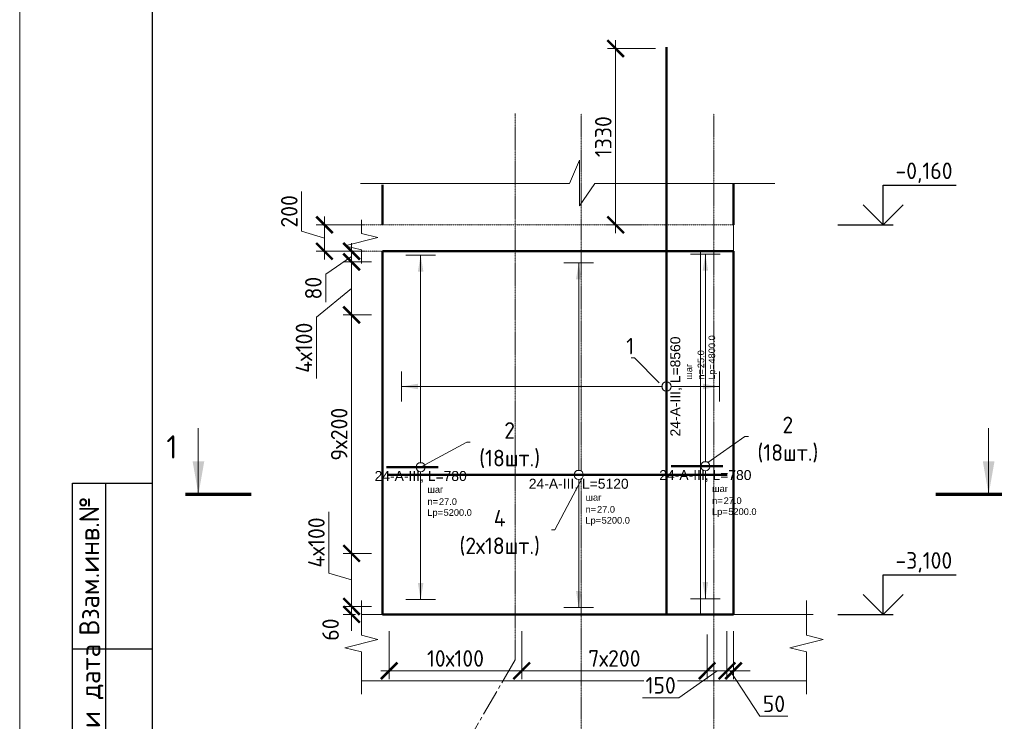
# Model space of a CAD drawing. Header units: millimetres. Extents: x 376598 to 1249954, y -318491 to -22134.
# Tile 340 of 444: x 978117 to 992987, y -313084 to -302496. Entities that reach past the tile are written whole.
import ezdxf
from ezdxf import colors
from ezdxf.entities.mleader import LeaderData, LeaderLine
from ezdxf.enums import TextEntityAlignment as Align
from ezdxf.math import Vec2, Vec3

# ---------------------------------------------------------------- set-up
doc = ezdxf.new("R2010")
doc.units = ezdxf.units.MM
doc.set_wipeout_variables(frame=1)
for name, pattern in [('01 Штриховая _4 мм_', [6, 3.5, -2.5]), ('______5', [1100, 800, -100, 100, -100]), ('осевая', [50.8, 31.75, -6.35, 6.35, -6.35])]:
    doc.linetypes.add(name, pattern=pattern)
for name, color, linetype, lineweight in [('AF_Perekritie', 90, 'Continuous', 18), ('AF_Stena', 90, 'Continuous', 18), ('KR_Fundament', 253, 'Continuous', 18), ('АрмСтер', 2, 'Continuous', 50), ('Выноски', 20, 'Continuous', 20), ('Конструкции 0.5', 5, 'Continuous', 50), ('Оси', 40, '______5', 18), ('подоснова', 151, 'Continuous', 5), ('РАЗМЕРЫ', 1, 'Continuous', 9), ('Текст', 7, 'Continuous', 25), ('ТОНКИЕ', 7, 'Continuous', 9)]:
    doc.layers.add(name, color=color, linetype=linetype, lineweight=lineweight)
doc.layers.add('АрмСтер_атрибуты', color=2, linetype='Continuous', lineweight=0, plot=False)
doc.layers.add('ТОЛСТЫЕ_ОСНОВНЫЕ', color=6, linetype='Continuous')
doc.styles.add('GOST-2.304_Type-B', font='GOST_Common.ttf')
doc.styles.get("Standard").update_dxf_attribs({"font": 'arial.ttf'})
doc.styles.add('style1', font='GOST_Common.ttf', dxfattribs={"height": 500})
doc.styles.add('Аннотативный', font='arial.ttf')
doc.dimstyles.new('мой 25', dxfattribs={"dimscale": 100, "dimtxt": 2.5, "dimasz": 2.5, "dimexe": 1.25, "dimexo": 0.625, "dimtad": 1, "dimdec": 0, "dimlfac": 0.5, "dimtxsty": 'GOST-2.304_Type-B', "dimblk": 'ARCHTICK', "dimcen": 2.5, "dimdle": 1.25, "dimaunit": 1, "dimadec": 1, "dimazin": 2, "dimtfac": 1, "dimtdec": 0, "dimtmove": 1, "dimatfit": 3, "dimfxl": 6, "dimfxlon": 1, "dimtfill": 1, "dimlwd": -1, "dimlwe": -1, "dimarcsym": 0})

# ---------------------------------------------------------------- blocks, each defined once
blk = doc.blocks.new('*U56')
at = {"layer": 'ТОЛСТЫЕ_ОСНОВНЫЕ'}
for p, q in [((8, 5), (8, 90)), ((8, 90), (20, 90)), ((13, 5), (13, 90)), ((8, 65), (20, 65))]:
    blk.add_line(p, q, dxfattribs=at)
at = {"layer": 'ТОЛСТЫЕ_ОСНОВНЫЕ', "color": 6}
blk.add_lwpolyline([(20, 5), (415, 5), (415, 292), (20, 292)], close=True, dxfattribs=at)
at = {"layer": 'ТОНКИЕ'}
blk.add_lwpolyline([(0, 0), (420, 0), (420, 297), (0, 297)], close=True, dxfattribs=at)
at = {"layer": 'Текст', "style": 'style1'}
for s, p in [('Взам.инв.№', (10.5, 77.5)), ('Подпись и дата', (10.89, 51.06))]:
    blk.add_text(s, height=3, rotation=90, dxfattribs=at).set_placement(p, align=Align.MIDDLE)
blk = doc.blocks.new('_ArchTick')
at = {"color": 0, "linetype": 'ByBlock', "const_width": 0.15}
blk.add_lwpolyline([(-0.5, -0.5), (0.5, 0.5)], dxfattribs=at)
blk = doc.blocks.new('*D1045')
at = {"layer": 'DEFPOINTS', "color": 0, "lineweight": 0, "transparency": 16777216}
for p in [(983638, -305591), (982719, -305991), (983638, -305991)]:
    blk.add_point(p, dxfattribs=at)
at = {"layer": 'РАЗМЕРЫ', "color": 0, "linetype": 'Continuous', "transparency": 16777216}
for p, q in [((982375, -305688), (982375, -305088)), ((982719, -305466), (982719, -306116)), ((982719, -305791), (982375, -305688)), ((983319, -305591), (982594, -305591)), ((983319, -305991), (982594, -305991))]:
    blk.add_line(p, q, dxfattribs=at)
at = {"layer": 'РАЗМЕРЫ', "color": 0, "transparency": 16777216, "xscale": 250, "yscale": 250, "zscale": 250}
for p, rotation in [((982719, -305591), 90), ((982719, -305991), 270)]:
    blk.add_blockref('_ArchTick', p, dxfattribs=dict(at, rotation=rotation))
at = {"layer": 'РАЗМЕРЫ', "color": 0, "lineweight": 0, "transparency": 16777216, "insert": (982188, -305388), "char_height": 250, "attachment_point": 5, "rotation": 90, "style": 'GOST-2.304_Type-B', "bg_fill": 3, "box_fill_scale": 1.1, "bg_fill_color": 256, "bg_fill_true_color": 13158600, "bg_fill_transparency": 0}
blk.add_mtext('200', dxfattribs=at)
blk = doc.blocks.new('*D1046')
at = {"layer": 'DEFPOINTS', "color": 0, "lineweight": 0, "transparency": 16777216}
for p in [(983129, -305991), (983266, -305991), (983494, -306151)]:
    blk.add_point(p, dxfattribs=at)
at = {"layer": 'РАЗМЕРЫ', "color": 0, "linetype": 'Continuous', "transparency": 16777216}
for p, q in [((983129, -306276), (983129, -305866)), ((983204, -305991), (983004, -305991)), ((983129, -306071), (982739, -306335)), ((983432, -306151), (983004, -306151)), ((982739, -306335), (982739, -306760))]:
    blk.add_line(p, q, dxfattribs=at)
at = {"layer": 'РАЗМЕРЫ', "color": 0, "transparency": 16777216, "xscale": 250, "yscale": 250, "zscale": 250}
for p, rotation in [((983129, -305991), 90), ((983129, -306151), 270)]:
    blk.add_blockref('_ArchTick', p, dxfattribs=dict(at, rotation=rotation))
at = {"layer": 'РАЗМЕРЫ', "color": 0, "lineweight": 0, "transparency": 16777216, "insert": (982552, -306547), "char_height": 250, "attachment_point": 5, "rotation": 90, "style": 'GOST-2.304_Type-B', "bg_fill": 3, "box_fill_scale": 1.1, "bg_fill_color": 256, "bg_fill_true_color": 13158600, "bg_fill_transparency": 0}
blk.add_mtext('80', dxfattribs=at)
blk = doc.blocks.new('*D1047')
at = {"layer": 'DEFPOINTS', "color": 0, "lineweight": 0, "transparency": 16777216}
for p in [(983494, -310551), (983129, -311351), (983494, -311351)]:
    blk.add_point(p, dxfattribs=at)
at = {"layer": 'РАЗМЕРЫ', "color": 0, "linetype": 'Continuous', "transparency": 16777216}
for p, q in [((982785, -310848), (982785, -309923)), ((983129, -310426), (983129, -311476)), ((983432, -310551), (983004, -310551)), ((983129, -310951), (982785, -310848)), ((983432, -311351), (983004, -311351))]:
    blk.add_line(p, q, dxfattribs=at)
at = {"layer": 'РАЗМЕРЫ', "color": 0, "transparency": 16777216, "xscale": 250, "yscale": 250, "zscale": 250}
for p, rotation in [((983129, -310551), 90), ((983129, -311351), 270)]:
    blk.add_blockref('_ArchTick', p, dxfattribs=dict(at, rotation=rotation))
at = {"layer": 'РАЗМЕРЫ', "color": 0, "lineweight": 0, "transparency": 16777216, "insert": (982598, -310385), "char_height": 250, "attachment_point": 5, "rotation": 90, "style": 'GOST-2.304_Type-B', "bg_fill": 3, "box_fill_scale": 1.1, "bg_fill_color": 256, "bg_fill_true_color": 13158600, "bg_fill_transparency": 0}
blk.add_mtext('4х100', dxfattribs=at)
blk = doc.blocks.new('*D1048')
at = {"layer": 'DEFPOINTS', "color": 0, "lineweight": 0, "transparency": 16777216}
for p in [(983129, -306951), (983494, -306951), (983494, -310551)]:
    blk.add_point(p, dxfattribs=at)
at = {"layer": 'РАЗМЕРЫ', "color": 0, "linetype": 'Continuous', "transparency": 16777216}
for p, q in [((983129, -310676), (983129, -306826)), ((983432, -306951), (983004, -306951)), ((983432, -310551), (983004, -310551))]:
    blk.add_line(p, q, dxfattribs=at)
at = {"layer": 'РАЗМЕРЫ', "color": 0, "transparency": 16777216, "xscale": 250, "yscale": 250, "zscale": 250}
for p, rotation in [((983129, -306951), 90), ((983129, -310551), 270)]:
    blk.add_blockref('_ArchTick', p, dxfattribs=dict(at, rotation=rotation))
at = {"layer": 'РАЗМЕРЫ', "color": 0, "lineweight": 0, "transparency": 16777216, "insert": (982942, -308751), "char_height": 250, "attachment_point": 5, "rotation": 90, "style": 'GOST-2.304_Type-B', "bg_fill": 3, "box_fill_scale": 1.1, "bg_fill_color": 256, "bg_fill_true_color": 13158600, "bg_fill_transparency": 0}
blk.add_mtext('9х200', dxfattribs=at)
blk = doc.blocks.new('*D1049')
at = {"layer": 'DEFPOINTS', "color": 0, "lineweight": 0, "transparency": 16777216}
for p in [(983494, -306151), (983129, -306951), (983392, -306951)]:
    blk.add_point(p, dxfattribs=at)
at = {"layer": 'РАЗМЕРЫ', "color": 0, "linetype": 'Continuous', "transparency": 16777216}
for p, q in [((983432, -306151), (983004, -306151)), ((983129, -306026), (983129, -307076)), ((983129, -306551), (982598, -306984)), ((982598, -306984), (982598, -307909)), ((983330, -306951), (983004, -306951))]:
    blk.add_line(p, q, dxfattribs=at)
at = {"layer": 'РАЗМЕРЫ', "color": 0, "transparency": 16777216, "xscale": 250, "yscale": 250, "zscale": 250}
for p, rotation in [((983129, -306151), 90), ((983129, -306951), 270)]:
    blk.add_blockref('_ArchTick', p, dxfattribs=dict(at, rotation=rotation))
at = {"layer": 'РАЗМЕРЫ', "color": 0, "lineweight": 0, "transparency": 16777216, "insert": (982410, -307447), "char_height": 250, "attachment_point": 5, "rotation": 90, "style": 'GOST-2.304_Type-B', "bg_fill": 3, "box_fill_scale": 1.1, "bg_fill_color": 256, "bg_fill_true_color": 13158600, "bg_fill_transparency": 0}
blk.add_mtext('4х100', dxfattribs=at)
blk = doc.blocks.new('*D1050')
at = {"layer": 'DEFPOINTS', "color": 0, "lineweight": 0, "transparency": 16777216}
for p in [(983494, -311351), (983129, -311471), (983249, -311471)]:
    blk.add_point(p, dxfattribs=at)
at = {"layer": 'РАЗМЕРЫ', "color": 0, "linetype": 'Continuous', "transparency": 16777216}
for p, q in [((983129, -311351), (983129, -311101)), ((983432, -311351), (983004, -311351)), ((983129, -311351), (983129, -311471)), ((983187, -311471), (983004, -311471)), ((983129, -311471), (983129, -311721))]:
    blk.add_line(p, q, dxfattribs=at)
at = {"layer": 'РАЗМЕРЫ', "color": 0, "transparency": 16777216, "xscale": 250, "yscale": 250, "zscale": 250}
for p, rotation in [((983129, -311351), 270), ((983129, -311471), 90)]:
    blk.add_blockref('_ArchTick', p, dxfattribs=dict(at, rotation=rotation))
at = {"layer": 'РАЗМЕРЫ', "color": 0, "lineweight": 0, "transparency": 16777216, "insert": (982812, -311700), "char_height": 250, "attachment_point": 5, "rotation": 90, "style": 'GOST-2.304_Type-B', "bg_fill": 3, "box_fill_scale": 1.1, "bg_fill_color": 256, "bg_fill_true_color": 13158600, "bg_fill_transparency": 0}
blk.add_mtext('60', dxfattribs=at)
blk = doc.blocks.new('*D1051')
at = {"layer": 'DEFPOINTS', "color": 0, "lineweight": 0, "transparency": 16777216}
for p in [(987117, -302931), (987884, -302931), (987586, -305591)]:
    blk.add_point(p, dxfattribs=at)
at = {"layer": 'РАЗМЕРЫ', "color": 0, "linetype": 'Continuous', "transparency": 16777216}
for p, q in [((987117, -305716), (987117, -302806)), ((987717, -302931), (986992, -302931)), ((987523, -305591), (986992, -305591))]:
    blk.add_line(p, q, dxfattribs=at)
at = {"layer": 'РАЗМЕРЫ', "color": 0, "transparency": 16777216, "xscale": 250, "yscale": 250, "zscale": 250}
for p, rotation in [((987117, -302931), 90), ((987117, -305591), 270)]:
    blk.add_blockref('_ArchTick', p, dxfattribs=dict(at, rotation=rotation))
at = {"layer": 'РАЗМЕРЫ', "color": 0, "lineweight": 0, "transparency": 16777216, "insert": (986930, -304261), "char_height": 250, "attachment_point": 5, "rotation": 90, "style": 'GOST-2.304_Type-B', "bg_fill": 3, "box_fill_scale": 1.1, "bg_fill_color": 256, "bg_fill_true_color": 13158600, "bg_fill_transparency": 0}
blk.add_mtext('1330', dxfattribs=at)
blk = doc.blocks.new('*U1052')
at = {"layer": 'РАЗМЕРЫ'}
for p, q in [((112.5, 2000), (-112.5, 2000)), ((112.5, -400), (-112.5, -400))]:
    blk.add_line(p, q, dxfattribs=at)
at = {"layer": 'РАЗМЕРЫ', "ltscale": 15}
blk.add_line((0, -400), (0, 2000), dxfattribs=at)
at = {"layer": 'РАЗМЕРЫ'}
for points in [[(0, 2000), (20.9, 1874.8), (-20.9, 1874.8)], [(0, -400), (20.9, -274.8), (-20.9, -274.8)]]:
    blk.add_solid(points, dxfattribs=at)
at = {"layer": 'АрмСтер_атрибуты', "color": 215, "ltscale": 15, "style": 'Аннотативный'}
for s, p in [('шаг', (51.4, -194.2)), ('n=', (51.4, -285.1)), ('Lр=', (50.2, -367.8))]:
    blk.add_text(s, height=50, dxfattribs=at).set_placement(p)
at = {"layer": 'АрмСтер_атрибуты', "flags": 9}
for tag, p in [('МАССА', (-2096, 389.5)), ('ОБОЗНАЧЕНИЕ', (-2096, 275.6))]:
    blk.add_attdef(tag, p, '', height=75, dxfattribs=at)
at = {"layer": 'АрмСтер_атрибуты', "style": 'Аннотативный', "flags": 8}
blk.add_attdef('ПОЗ', (110, 29.6), '', height=75, dxfattribs=at)
at = {"layer": 'АрмСтер_атрибуты', "color": 215, "style": 'Аннотативный'}
for tag, p, flags in [('ШАГ', (190.9, -194.2), 10), ('КОЛ', (138, -285.1), 8), ('ШИРИНА', (172.9, -367.8), 8)]:
    blk.add_attdef(tag, p, '', height=50, dxfattribs=dict(at, flags=flags))
at = {"linetype": 'Continuous', "lineweight": 0}
blk.add_wipeout([(35, 0), (28.3, 20.6), (10.8, 33.3), (-10.8, 33.3), (-28.3, 20.6), (-35, 0), (-28.3, -20.6), (-10.8, -33.3), (10.8, -33.3), (28.3, -20.6)], dxfattribs=at)
at = {"color": 0, "linetype": 'ByBlock', "lineweight": -2, "ltscale": 100}
blk.add_line((-1720, 0), (2560, 0), dxfattribs=at)
at = {"layer": 'РАЗМЕРЫ'}
blk.add_circle((0, 0), 35, dxfattribs=at)
at = {"layer": 'АрмСтер_атрибуты', "style": 'Аннотативный', "flags": 8}
blk.add_attdef('НАИМЕНОВАНИЕ', text='', height=75, dxfattribs=at).set_placement((0, -29.3), align=Align.TOP_CENTER)
blk = doc.blocks.new('_None')
blk = doc.blocks.new('*U1053')
at = {"layer": 'РАЗМЕРЫ'}
for p, q in [((112.5, 1600), (-112.5, 1600)), ((112.5, -1000), (-112.5, -1000))]:
    blk.add_line(p, q, dxfattribs=at)
at = {"layer": 'РАЗМЕРЫ', "ltscale": 15}
blk.add_line((0, -1000), (0, 1600), dxfattribs=at)
at = {"layer": 'РАЗМЕРЫ'}
for points in [[(0, 1600), (20.9, 1474.8), (-20.9, 1474.8)], [(0, -1000), (20.9, -874.8), (-20.9, -874.8)]]:
    blk.add_solid(points, dxfattribs=at)
at = {"layer": 'АрмСтер_атрибуты', "color": 215, "ltscale": 15, "style": 'Аннотативный'}
for s, p in [('шаг', (51.4, -194.2)), ('n=', (51.4, -285.1)), ('Lр=', (50.2, -367.8))]:
    blk.add_text(s, height=50, dxfattribs=at).set_placement(p)
at = {"layer": 'АрмСтер_атрибуты', "flags": 9}
for tag, p in [('МАССА', (-505.2, 389.5)), ('ОБОЗНАЧЕНИЕ', (-505.2, 275.6))]:
    blk.add_attdef(tag, p, '', height=75, dxfattribs=at)
at = {"layer": 'АрмСтер_атрибуты', "style": 'Аннотативный', "flags": 8}
blk.add_attdef('ПОЗ', (110, 29.6), '', height=75, dxfattribs=at)
at = {"layer": 'АрмСтер_атрибуты', "color": 215, "style": 'Аннотативный'}
for tag, p, flags in [('ШАГ', (190.9, -194.2), 10), ('КОЛ', (138, -285.1), 8), ('ШИРИНА', (172.9, -367.8), 8)]:
    blk.add_attdef(tag, p, '', height=50, dxfattribs=dict(at, flags=flags))
at = {"linetype": 'Continuous', "lineweight": 0}
blk.add_wipeout([(35, 0), (28.3, 20.6), (10.8, 33.3), (-10.8, 33.3), (-28.3, 20.6), (-35, 0), (-28.3, -20.6), (-10.8, -33.3), (10.8, -33.3), (28.3, -20.6)], dxfattribs=at)
at = {"color": 0, "linetype": 'ByBlock', "lineweight": -2, "ltscale": 100}
blk.add_line((-1439.2, 0), (1120.8, 0), dxfattribs=at)
at = {"layer": 'РАЗМЕРЫ'}
blk.add_circle((0, 0), 35, dxfattribs=at)
at = {"layer": 'АрмСтер_атрибуты', "style": 'Аннотативный', "flags": 8}
blk.add_attdef('НАИМЕНОВАНИЕ', text='', height=75, dxfattribs=at).set_placement((0, -29.3), align=Align.TOP_CENTER)
blk = doc.blocks.new('*U1044')
at = {"layer": 'РАЗМЕРЫ'}
for p, q in [((112.5, 1600), (-112.5, 1600)), ((112.5, -1000), (-112.5, -1000))]:
    blk.add_line(p, q, dxfattribs=at)
at = {"layer": 'РАЗМЕРЫ', "ltscale": 15}
blk.add_line((0, -1000), (0, 1600), dxfattribs=at)
at = {"layer": 'РАЗМЕРЫ'}
for points in [[(0, 1600), (20.9, 1474.8), (-20.9, 1474.8)], [(0, -1000), (20.9, -874.8), (-20.9, -874.8)]]:
    blk.add_solid(points, dxfattribs=at)
at = {"layer": 'АрмСтер_атрибуты', "color": 215, "ltscale": 15, "style": 'Аннотативный'}
for s, p in [('шаг', (51.4, -194.2)), ('n=', (51.4, -285.1)), ('Lр=', (50.2, -367.8))]:
    blk.add_text(s, height=50, dxfattribs=at).set_placement(p)
at = {"layer": 'АрмСтер_атрибуты', "flags": 9}
for tag, p in [('МАССА', (-1033.5, 389.5)), ('ОБОЗНАЧЕНИЕ', (-1033.5, 275.6))]:
    blk.add_attdef(tag, p, '', height=75, dxfattribs=at)
at = {"layer": 'АрмСтер_атрибуты', "style": 'Аннотативный', "flags": 8}
blk.add_attdef('ПОЗ', (110, 29.6), '', height=75, dxfattribs=at)
at = {"layer": 'АрмСтер_атрибуты', "color": 215, "style": 'Аннотативный'}
for tag, p, flags in [('ШАГ', (190.9, -194.2), 10), ('КОЛ', (138, -285.1), 8), ('ШИРИНА', (172.9, -367.8), 8)]:
    blk.add_attdef(tag, p, '', height=50, dxfattribs=dict(at, flags=flags))
at = {"linetype": 'Continuous', "lineweight": 0}
blk.add_wipeout([(35, 0), (28.3, 20.6), (10.8, 33.3), (-10.8, 33.3), (-28.3, 20.6), (-35, 0), (-28.3, -20.6), (-10.8, -33.3), (10.8, -33.3), (28.3, -20.6)], dxfattribs=at)
at = {"color": 0, "linetype": 'ByBlock', "lineweight": -2, "ltscale": 100}
blk.add_line((-257.5, 0), (132.5, 0), dxfattribs=at)
at = {"layer": 'РАЗМЕРЫ'}
blk.add_circle((0, 0), 35, dxfattribs=at)
at = {"layer": 'АрмСтер_атрибуты', "style": 'Аннотативный', "flags": 8}
blk.add_attdef('НАИМЕНОВАНИЕ', text='', height=75, dxfattribs=at).set_placement((0, -29.3), align=Align.TOP_CENTER)
blk = doc.blocks.new('*D1054')
at = {"layer": 'DEFPOINTS', "color": 0, "lineweight": 0, "transparency": 16777216}
for p in [(983698, -310673), (985698, -310673), (985698, -312322)]:
    blk.add_point(p, dxfattribs=at)
at = {"layer": 'РАЗМЕРЫ', "color": 0, "linetype": 'Continuous', "transparency": 16777216}
for p, q in [((983698, -311722), (983698, -312447)), ((985698, -311722), (985698, -312447)), ((983573, -312322), (985823, -312322))]:
    blk.add_line(p, q, dxfattribs=at)
at = {"layer": 'РАЗМЕРЫ', "color": 0, "transparency": 16777216, "xscale": 250, "yscale": 250, "zscale": 250, "rotation": 180}
blk.add_blockref('_ArchTick', (983698, -312322), dxfattribs=at)
at = {"layer": 'РАЗМЕРЫ', "color": 0, "transparency": 16777216, "xscale": 250, "yscale": 250, "zscale": 250}
blk.add_blockref('_ArchTick', (985698, -312322), dxfattribs=at)
at = {"layer": 'РАЗМЕРЫ', "color": 0, "lineweight": 0, "transparency": 16777216, "insert": (984698, -312135), "char_height": 250, "attachment_point": 5, "style": 'GOST-2.304_Type-B', "bg_fill": 3, "box_fill_scale": 1.1, "bg_fill_color": 256, "bg_fill_true_color": 13158600, "bg_fill_transparency": 0}
blk.add_mtext('10х100', dxfattribs=at)
blk = doc.blocks.new('*D1055')
at = {"layer": 'DEFPOINTS', "color": 0, "lineweight": 0, "transparency": 16777216}
for p in [(985698, -310673), (988498, -310673, -720), (988498, -312322)]:
    blk.add_point(p, dxfattribs=at)
at = {"layer": 'РАЗМЕРЫ', "color": 0, "linetype": 'Continuous', "transparency": 16777216}
for p, q in [((985698, -311722), (985698, -312447)), ((988498, -311775), (988498, -312447)), ((985573, -312322), (988623, -312322))]:
    blk.add_line(p, q, dxfattribs=at)
at = {"layer": 'РАЗМЕРЫ', "color": 0, "transparency": 16777216, "xscale": 250, "yscale": 250, "zscale": 250, "rotation": 180}
blk.add_blockref('_ArchTick', (985698, -312322), dxfattribs=at)
at = {"layer": 'РАЗМЕРЫ', "color": 0, "transparency": 16777216, "xscale": 250, "yscale": 250, "zscale": 250}
blk.add_blockref('_ArchTick', (988498, -312322), dxfattribs=at)
at = {"layer": 'РАЗМЕРЫ', "color": 0, "lineweight": 0, "transparency": 16777216, "insert": (987098, -312135), "char_height": 250, "attachment_point": 5, "style": 'GOST-2.304_Type-B', "bg_fill": 3, "box_fill_scale": 1.1, "bg_fill_color": 256, "bg_fill_true_color": 13158600, "bg_fill_transparency": 0}
blk.add_mtext('7х200', dxfattribs=at)
blk = doc.blocks.new('*D1056')
at = {"layer": 'DEFPOINTS', "color": 0, "lineweight": 0, "transparency": 16777216}
for p in [(988498, -310673, -720), (988798, -310689, -720), (988798, -312322)]:
    blk.add_point(p, dxfattribs=at)
at = {"layer": 'РАЗМЕРЫ', "color": 0, "linetype": 'Continuous', "transparency": 16777216}
for p, q in [((988498, -311775), (988498, -312447)), ((988798, -311776), (988798, -312447)), ((988648, -312322), (988072, -312729)), ((988373, -312322), (988923, -312322)), ((988072, -312729), (987522, -312729))]:
    blk.add_line(p, q, dxfattribs=at)
at = {"layer": 'РАЗМЕРЫ', "color": 0, "transparency": 16777216, "xscale": 250, "yscale": 250, "zscale": 250, "rotation": 180}
blk.add_blockref('_ArchTick', (988498, -312322), dxfattribs=at)
at = {"layer": 'РАЗМЕРЫ', "color": 0, "transparency": 16777216, "xscale": 250, "yscale": 250, "zscale": 250}
blk.add_blockref('_ArchTick', (988798, -312322), dxfattribs=at)
at = {"layer": 'РАЗМЕРЫ', "color": 0, "lineweight": 0, "transparency": 16777216, "insert": (987797, -312541), "char_height": 250, "attachment_point": 5, "style": 'GOST-2.304_Type-B', "bg_fill": 3, "box_fill_scale": 1.1, "bg_fill_color": 256, "bg_fill_true_color": 13158600, "bg_fill_transparency": 0}
blk.add_mtext('150', dxfattribs=at)
blk = doc.blocks.new('*D1057')
at = {"layer": 'DEFPOINTS', "color": 0, "lineweight": 0, "transparency": 16777216}
for p in [(988798, -311209), (988898, -311209), (988898, -312322)]:
    blk.add_point(p, dxfattribs=at)
at = {"layer": 'РАЗМЕРЫ', "color": 0, "linetype": 'Continuous', "transparency": 16777216}
for p, q in [((988798, -311722), (988798, -312447)), ((988898, -311722), (988898, -312447)), ((988798, -312322), (988548, -312322)), ((988798, -312322), (988898, -312322)), ((988798, -312322), (988898, -312322)), ((988848, -312322), (989295, -313008)), ((988898, -312322), (989148, -312322)), ((989295, -313008), (989720, -313008))]:
    blk.add_line(p, q, dxfattribs=at)
at = {"layer": 'РАЗМЕРЫ', "color": 0, "transparency": 16777216, "xscale": 250, "yscale": 250, "zscale": 250}
blk.add_blockref('_ArchTick', (988798, -312322), dxfattribs=at)
at = {"layer": 'РАЗМЕРЫ', "color": 0, "transparency": 16777216, "xscale": 250, "yscale": 250, "zscale": 250, "rotation": 180}
blk.add_blockref('_ArchTick', (988898, -312322), dxfattribs=at)
at = {"layer": 'РАЗМЕРЫ', "color": 0, "lineweight": 0, "transparency": 16777216, "insert": (989508, -312820), "char_height": 250, "attachment_point": 5, "style": 'GOST-2.304_Type-B', "bg_fill": 3, "box_fill_scale": 1.1, "bg_fill_color": 256, "bg_fill_true_color": 13158600, "bg_fill_transparency": 0}
blk.add_mtext('50', dxfattribs=at)

msp = doc.modelspace()

# ---------------------------------------------------------------- hatches: boundary and pattern name
at = {"layer": 'Выноски'}
for points in [[(980816.3, -309660.5), (980904.4, -309160.5), (980728.1, -309160.5)], [(992750.4, -309660.5), (992838.6, -309160.5), (992662.2, -309160.5)]]:
    msp.add_hatch(color=256, dxfattribs=at).paths.add_polyline_path(points, flags=0)

# ---------------------------------------------------------------- linework, layer by layer
for points in [[(991156.8, -304991), (992262, -304991)], [(991156.8, -305591), (991156.8, -304991)], [(991456.8, -305291), (991156.8, -305591), (990856.8, -305291)], [(990472.2, -305591), (991306.8, -305591)], [(991156.8, -310871), (992262, -310871)], [(991156.8, -311471), (991156.8, -310871)], [(991456.8, -311171), (991156.8, -311471), (990856.8, -311171)], [(990472.2, -311471), (991306.8, -311471)]]:
    msp.add_lwpolyline(points)
at = {"layer": 'AF_Perekritie', "linetype": '01 Штриховая _4 мм_', "lineweight": 9}
for p, q in [((988897.7, -305591), (983277.5, -305591)), ((983277.5, -305991), (988897.7, -305991))]:
    msp.add_line(p, q, dxfattribs=at)
at = {"layer": 'AF_Stena', "lineweight": 50}
for p, q in [((988897.7, -305591), (988897.7, -304966.9)), ((988897.7, -305991), (983597.7, -305991)), ((983597.7, -305991), (983597.7, -311471)), ((988897.7, -311471), (988897.7, -305991)), ((983597.7, -311471), (988897.7, -311471))]:
    msp.add_line(p, q, dxfattribs=at)
at = {"layer": 'AF_Stena', "lineweight": 20}
for points in [[(983277.5, -305666), (983277.5, -305516)], [(983277.5, -305666), (983277.5, -305721)], [(983277.5, -305721), (983527.5, -305783.5)], [(983527.5, -305783.5), (983027.5, -305908.5)], [(983027.5, -305908.5), (983277.5, -305971)], [(983277.5, -305971), (983277.5, -306026)], [(983277.5, -306026), (983277.5, -306176)], [(983277.5, -311730.6), (983277.5, -311258.8)], [(989999.2, -311730.6), (989999.2, -311258.8)], [(983277.5, -311730.6), (983277.5, -311785.6)], [(983277.5, -311785.6), (983527.5, -311848.1)], [(989999.2, -311730.6), (989999.2, -311785.6)], [(989999.2, -311785.6), (990249.2, -311848.1)], [(983527.5, -311848.1), (983027.5, -311973.1)], [(990249.2, -311848.1), (989749.2, -311973.1)], [(983027.5, -311973.1), (983277.5, -312035.6)], [(983277.5, -312035.6), (983277.5, -312090.6)], [(983277.5, -312090.6), (983277.5, -312676.3)], [(989749.2, -311973.1), (989999.2, -312035.6)], [(989999.2, -312035.6), (989999.2, -312090.6)], [(989999.2, -312090.6), (989999.2, -312676.3)]]:
    msp.add_lwpolyline(points, dxfattribs=at)
at = {"layer": 'KR_Fundament', "lineweight": 9}
for p, q in [((990099.2, -311471), (983277.5, -311471)), ((983277.5, -312471), (989999.2, -312471))]:
    msp.add_line(p, q, dxfattribs=at)
at = {"layer": 'Выноски'}
for p, q in [((980813.1, -309660.5), (980813.1, -308660.5)), ((992750.4, -309660.5), (992750.4, -308660.5))]:
    msp.add_line(p, q, dxfattribs=at)
for points in [[(981616.3, -309660.5, 50, 50, 0), (980616.3, -309660.5, 50, 50, 0)], [(991950.4, -309660.5, 50, 50, 0), (992950.4, -309660.5, 50, 50, 0)]]:
    msp.add_lwpolyline(points, format="xyseb", dxfattribs=at)
at = {"layer": 'Конструкции 0.5', "color": 3, "lineweight": 0}
msp.add_line((988397.7, -305991), (988397.7, -311471), dxfattribs=at)
at = {"layer": 'Оси', "color": 16, "linetype": 'осевая', "lineweight": 0, "ltscale": 0.5, "transparency": 33554687}
for p, q in [((985597.7, -312155.2), (985597.7, -303912.1)), ((986597.7, -313310.1), (986597.7, -303912.1)), ((988597.7, -313310.1), (988597.7, -303912.1))]:
    msp.add_line(p, q, dxfattribs=at)
at = {"layer": 'Оси', "color": 16, "linetype": '______5', "lineweight": 0, "ltscale": 0.5, "transparency": 33554687}
msp.add_line((985597.7, -312155.2), (984909.2, -313347.8), dxfattribs=at)
at = {"layer": 'РАЗМЕРЫ', "color": 4}
for p, q in [((986422.2, -304966.9), (986573.6, -304617.4)), ((986573.6, -304617.4), (986573.6, -305302.2)), ((983264.9, -304966.9), (986422.2, -304966.9)), ((986573.6, -305302.2), (986802, -304966.9)), ((986802, -304966.9), (989520.3, -304966.9))]:
    msp.add_line(p, q, dxfattribs=at)

# ---------------------------------------------------------------- block references
at = {"xscale": 100, "yscale": 100, "zscale": 100}
msp.add_blockref('*U56', (978116.8, -318491.4), dxfattribs=at)

# ---------------------------------------------------------------- texts
at = {"style": 'GOST-2.304_Type-B'}
for s, p in [('-0,160', (991342.7, -304901)), ('-3,100', (991342.7, -310781))]:
    msp.add_text(s, height=250, dxfattribs=at).set_placement(p)
at = {"layer": 'Выноски', "style": 'GOST-2.304_Type-B'}
msp.add_text('1', height=350, dxfattribs=at).set_placement((980332.3, -309117.8))

# ---------------------------------------------------------------- next in the draw order: dimensions: what is measured, and where the dimension line sits
at = {"layer": 'РАЗМЕРЫ', "lineweight": 0}
for base, p1, p2, picture, middle in [((987117.2, -302931), (987585.8, -305591), (987884.2, -302931), '*D1051', (986929.7, -304261)), ((982719, -305991), (983637.9, -305591), (983637.9, -305991), '*D1045', (982187.7, -305625.3))]:
    dim = msp.add_linear_dim(base=base, p1=p1, p2=p2, angle=90, dimstyle='мой 25', dxfattribs=at)
    dim.commit()
    dim.dimension.update_dxf_attribs({"geometry": picture, "text_midpoint": middle})
dim = msp.add_linear_dim(base=(983129, -311351), p1=(983494.3, -310551), p2=(983494.3, -311351), angle=90, text='4х100', dimstyle='мой 25', dxfattribs=at)
dim.commit()
dim.dimension.update_dxf_attribs({"geometry": '*D1047', "text_midpoint": (982597.8, -310785.3)})

# ---------------------------------------------------------------- next in the draw order: linework, layer by layer
at = {"layer": 'AF_Stena', "lineweight": 50}
msp.add_line((983597.7, -305591), (983597.7, -304988), dxfattribs=at)

# ---------------------------------------------------------------- next in the draw order: block references
at = {"layer": 'АрмСтер', "ltscale": 15}
ref = msp.add_blockref('*U1052', (987884.2, -308031), dxfattribs=dict(at, xscale=2, yscale=2, zscale=2, rotation=90))
ref.add_attrib('НАИМЕНОВАНИЕ', '24-A-III, L=8560', dxfattribs={"layer": 'АрмСтер_атрибуты', "height": 150, "rotation": 90, "style": 'Аннотативный', "flags": 8}).set_placement((987942.9, -308031), align=Align.TOP_CENTER)
ref.add_attrib('КОЛ', '25.0', (988454.5, -307754.9), dxfattribs={"layer": 'АрмСтер_атрибуты', "color": 215, "height": 100, "rotation": 90, "style": 'Аннотативный', "flags": 8})
ref.add_attrib('ШИРИНА', '4800.0', (988619.8, -307685.2), dxfattribs={"layer": 'АрмСтер_атрибуты', "color": 215, "height": 100, "rotation": 90, "style": 'Аннотативный', "flags": 8})

# ---------------------------------------------------------------- next in the draw order: dimensions: what is measured, and where the dimension line sits
at = {"layer": 'РАЗМЕРЫ', "lineweight": 0}
for base, p1, p2, picture, middle in [((983129, -305991), (983494.3, -306151), (983266.2, -305991), '*D1046', (982739.2, -306397.2)), ((983129, -311471), (983494.3, -311351), (983249, -311471), '*D1050', (982999.8, -311699.8))]:
    dim = msp.add_linear_dim(base=base, p1=p1, p2=p2, angle=90, dimstyle='мой 25', dxfattribs=at)
    dim.commit()
    dim.dimension.update_dxf_attribs({"geometry": picture, "text_midpoint": middle, "dimtype": 160})

# ---------------------------------------------------------------- next in the draw order: dimensions: what is measured, and where the dimension line sits
dim = msp.add_linear_dim(base=(983129, -306951), p1=(983494.3, -310551), p2=(983494.3, -306951), angle=90, text='9х200', dimstyle='мой 25', dxfattribs=at)
dim.commit()
dim.dimension.update_dxf_attribs({"geometry": '*D1048', "text_midpoint": (982941.5, -308751)})

# ---------------------------------------------------------------- next in the draw order: leaders
at = {"layer": 'подоснова'}
ml = msp.add_multileader_mtext('Standard', dxfattribs=at)
ml.set_content('4 (2х18шт.)', color=256, style='GOST-2.304_Type-B')
ml.set_leader_properties(color=256, linetype='ByLayer', lineweight=15)
ml.set_arrow_properties(name='NONE')
ml.build(insert=Vec2(0, 0))
ml.multileader.update_dxf_attribs({"text_left_attachment_type": 6, "text_right_attachment_type": 6, "dogleg_length": 10, "arrow_head_size": 18})
ctx = ml.context
ctx.base_point, ctx.char_height, ctx.arrow_head_size, ctx.landing_gap_size, ctx.plane_origin = Vec3(984540.5, -310193.1), 250, 18, 20, Vec3(985775.5, -309597.4)
ctx.left_attachment, ctx.right_attachment, ctx.text_align_type = 6, 6, 1
notes = []
notes.append((ctx, [(1, (1, 1, 0), (986201.1, -310193.1), (-1, 0), 10, [(0, [(986616.1, -309406.4)], 0, [])])]))
ctx.mtext.insert, ctx.mtext.width, ctx.mtext.alignment, ctx.mtext.flow_direction = Vec3(985365.8, -309893.1), 22.898, 2, 5
for ctx, leaders in notes:
    for number, flags, end, landing, length, lines in leaders:
        leader = LeaderData()
        leader.index, (leader.has_last_leader_line, leader.has_dogleg_vector, leader.attachment_direction) = number, flags
        leader.last_leader_point, leader.dogleg_vector, leader.dogleg_length = Vec3(end), Vec3(landing), length
        for number, points, colour, breaks in lines:
            line = LeaderLine()
            line.index, line.vertices, line.color, line.breaks = number, Vec3.list(points), colors.encode_raw_color(colour), breaks
            leader.lines.append(line)
        ctx.leaders.append(leader)

# ---------------------------------------------------------------- next in the draw order: block references
at = {"layer": 'АрмСтер', "ltscale": 15}
ref = msp.add_blockref('*U1053', (986559.5, -309365.3), dxfattribs=dict(at, xscale=2, yscale=2, zscale=2))
ref.add_attrib('НАИМЕНОВАНИЕ', '24-A-III, L=5120', dxfattribs={"layer": 'АрмСтер_атрибуты', "height": 150, "style": 'Аннотативный', "flags": 8}).set_placement((986559.5, -309424), align=Align.TOP_CENTER)
ref.add_attrib('КОЛ', '27.0', (986835.6, -309935.6), dxfattribs={"layer": 'АрмСтер_атрибуты', "color": 215, "height": 100, "style": 'Аннотативный', "flags": 8})
ref.add_attrib('ШИРИНА', '5200.0', (986905.3, -310100.9), dxfattribs={"layer": 'АрмСтер_атрибуты', "color": 215, "height": 100, "style": 'Аннотативный', "flags": 8})

# ---------------------------------------------------------------- next in the draw order: dimensions: what is measured, and where the dimension line sits
at = {"layer": 'РАЗМЕРЫ', "lineweight": 0}
dim = msp.add_linear_dim(base=(983129, -306951), p1=(983494.3, -306151), p2=(983392.2, -306951), angle=90, text='4х100', dimstyle='мой 25', dxfattribs=at)
dim.commit()
dim.dimension.update_dxf_attribs({"geometry": '*D1049', "text_midpoint": (982597.8, -307046.8), "dimtype": 160})

# ---------------------------------------------------------------- next in the draw order: block references
at = {"layer": 'АрмСтер', "ltscale": 15}
ref = msp.add_blockref('*U1044', (984172.4, -309247.5), dxfattribs=dict(at, xscale=2, yscale=2, zscale=2))
ref.add_attrib('НАИМЕНОВАНИЕ', '24-A-III, L=780', dxfattribs={"layer": 'АрмСтер_атрибуты', "height": 150, "style": 'Аннотативный', "flags": 8}).set_placement((984172.4, -309306.2), align=Align.TOP_CENTER)
ref.add_attrib('КОЛ', '27.0', (984448.5, -309817.8), dxfattribs={"layer": 'АрмСтер_атрибуты', "color": 215, "height": 100, "style": 'Аннотативный', "flags": 8})
ref.add_attrib('ШИРИНА', '5200.0', (984518.2, -309983.1), dxfattribs={"layer": 'АрмСтер_атрибуты', "color": 215, "height": 100, "style": 'Аннотативный', "flags": 8})
ref = msp.add_blockref('*U1044', (988472.2, -309234), dxfattribs=dict(at, xscale=2, yscale=2, zscale=2))
ref.add_attrib('НАИМЕНОВАНИЕ', '24-A-III, L=780', dxfattribs={"layer": 'АрмСтер_атрибуты', "height": 150, "style": 'Аннотативный', "flags": 8}).set_placement((988472.2, -309292.6), align=Align.TOP_CENTER)
ref.add_attrib('КОЛ', '27.0', (988748.3, -309804.2), dxfattribs={"layer": 'АрмСтер_атрибуты', "color": 215, "height": 100, "style": 'Аннотативный', "flags": 8})
ref.add_attrib('ШИРИНА', '5200.0', (988818, -309969.6), dxfattribs={"layer": 'АрмСтер_атрибуты', "color": 215, "height": 100, "style": 'Аннотативный', "flags": 8})

# ---------------------------------------------------------------- next in the draw order: linework, layer by layer
at = {"layer": 'РАЗМЕРЫ', "color": 4, "lineweight": 0}
msp.add_line((988897.7, -305591), (988897.7, -305991), dxfattribs=at)

# ---------------------------------------------------------------- next in the draw order: dimensions: what is measured, and where the dimension line sits
at = {"layer": 'РАЗМЕРЫ', "lineweight": 0}
dim = msp.add_linear_dim(base=(985697.7, -312322.3), p1=(983697.7, -310673.3), p2=(985697.7, -310673.3), angle=180, text='10х100', dimstyle='мой 25', dxfattribs=at)
dim.commit()
dim.dimension.update_dxf_attribs({"geometry": '*D1054', "text_midpoint": (984697.7, -312134.8)})

# ---------------------------------------------------------------- next in the draw order: leaders
at = {"layer": 'подоснова'}
ml = msp.add_multileader_mtext('Standard', dxfattribs=at)
ml.set_content('1', color=256, style='GOST-2.304_Type-B')
ml.set_leader_properties(color=256, linetype='ByLayer', lineweight=15)
ml.set_arrow_properties(name='NONE')
ml.build(insert=Vec2(0, 0))
ml.multileader.update_dxf_attribs({"text_left_attachment_type": 6, "text_right_attachment_type": 6, "dogleg_length": 10, "arrow_head_size": 18})
ctx = ml.context
ctx.base_point, ctx.char_height, ctx.arrow_head_size, ctx.landing_gap_size, ctx.plane_origin = Vec3(987278.5, -307596.7), 250, 18, 20, Vec3(989205.4, -306984.7)
ctx.left_attachment, ctx.right_attachment, ctx.text_align_type = 6, 6, 1
notes = []
notes.append((ctx, [(1, (1, 1, 0), (987403.5, -307596.7), (-1, 0), 10, [(0, [(987776.6, -307974.4)], 0, [])])]))
ctx.mtext.insert, ctx.mtext.width, ctx.mtext.alignment, ctx.mtext.flow_direction = Vec3(987336, -307296.7), 22.898, 2, 5
ml = msp.add_multileader_mtext('Standard', dxfattribs=at)
ml.set_content('2 (18шт.)', color=256, style='GOST-2.304_Type-B')
ml.set_leader_properties(color=256, linetype='ByLayer', lineweight=15)
ml.set_arrow_properties(name='NONE')
ml.build(insert=Vec2(0, 0))
ml.multileader.update_dxf_attribs({"text_left_attachment_type": 6, "text_right_attachment_type": 6, "dogleg_length": 10, "arrow_head_size": 18})
ctx = ml.context
ctx.base_point, ctx.char_height, ctx.arrow_head_size, ctx.landing_gap_size, ctx.plane_origin = Vec3(989080, -308786.2), 250, 18, 20, Vec3(989940.1, -308190.5)
ctx.left_attachment, ctx.right_attachment, ctx.text_align_type = 6, 6, 1
notes.append((ctx, [(0, (1, 1, 0), (989070, -308786.2), (1, 0), 10, [(0, [(988511.3, -309180.2)], 0, [])])]))
ctx.mtext.insert, ctx.mtext.width, ctx.mtext.alignment, ctx.mtext.flow_direction = Vec3(989717.8, -308486.2), 22.898, 2, 5
ml = msp.add_multileader_mtext('Standard', dxfattribs=at)
ml.set_content('2 (18шт.)', color=256, style='GOST-2.304_Type-B')
ml.set_leader_properties(color=256, linetype='ByLayer', lineweight=15)
ml.set_arrow_properties(name='NONE')
ml.build(insert=Vec2(0, 0))
ml.multileader.update_dxf_attribs({"text_left_attachment_type": 6, "text_right_attachment_type": 6, "dogleg_length": 10, "arrow_head_size": 18})
ctx = ml.context
ctx.base_point, ctx.char_height, ctx.arrow_head_size, ctx.landing_gap_size, ctx.plane_origin = Vec3(984878.4, -308869.8), 250, 18, 20, Vec3(985601.2, -308257.9)
ctx.left_attachment, ctx.right_attachment, ctx.text_align_type = 6, 6, 1
notes.append((ctx, [(0, (1, 1, 0), (984868.4, -308869.8), (1, 0), 10, [(0, [(984172.4, -309247.5)], 0, [])])]))
ctx.mtext.insert, ctx.mtext.width, ctx.mtext.alignment, ctx.mtext.flow_direction = Vec3(985516.2, -308569.8), 22.898, 2, 5
for ctx, leaders in notes:
    for number, flags, end, landing, length, lines in leaders:
        leader = LeaderData()
        leader.index, (leader.has_last_leader_line, leader.has_dogleg_vector, leader.attachment_direction) = number, flags
        leader.last_leader_point, leader.dogleg_vector, leader.dogleg_length = Vec3(end), Vec3(landing), length
        for number, points, colour, breaks in lines:
            line = LeaderLine()
            line.index, line.vertices, line.color, line.breaks = number, Vec3.list(points), colors.encode_raw_color(colour), breaks
            leader.lines.append(line)
        ctx.leaders.append(leader)

# ---------------------------------------------------------------- next in the draw order: dimensions: what is measured, and where the dimension line sits
at = {"layer": 'РАЗМЕРЫ', "lineweight": 0}
dim = msp.add_linear_dim(base=(988497.7, -312322.3), p1=(985697.7, -310673.3), p2=(988497.7, -310673.1, -720), angle=180, text='7х200', dimstyle='мой 25', dxfattribs=at)
dim.commit()
dim.dimension.update_dxf_attribs({"geometry": '*D1055', "text_midpoint": (987097.7, -312134.8)})

# ---------------------------------------------------------------- next in the draw order: dimensions: what is measured, and where the dimension line sits
dim = msp.add_linear_dim(base=(988797.7, -312322.3), p1=(988497.7, -310673.1, -720), p2=(988797.7, -310689.1, -720), angle=180, dimstyle='мой 25', dxfattribs=at)
dim.commit()
dim.dimension.update_dxf_attribs({"geometry": '*D1056', "text_midpoint": (988009.8, -312728.5), "dimtype": 160})

# ---------------------------------------------------------------- next in the draw order: dimensions: what is measured, and where the dimension line sits
dim = msp.add_linear_dim(base=(988897.7, -312322.3), p1=(988797.7, -311208.7), p2=(988897.7, -311208.7), angle=180, dimstyle='мой 25', dxfattribs=at)
dim.commit()
dim.dimension.update_dxf_attribs({"geometry": '*D1057', "text_midpoint": (989357.5, -313007.9), "dimtype": 160})

doc.saveas('drawing.dxf')
